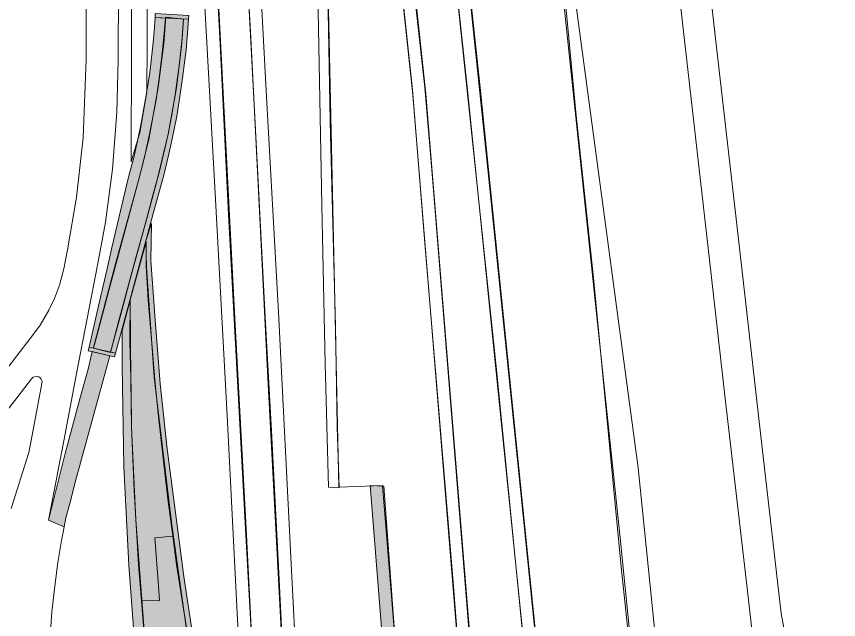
# Model space of a CAD drawing. Extents: x 2356431 to 2371438, y 6972864 to 6982525.
# Drawn here: x 2370554.09 to 2370582.77, y 6981711.79 to 6981732.84 of the extents above; entities that cross this region are included whole.
import ezdxf

# ---------------------------------------------------------------- set-up
doc = ezdxf.new("R2010")
doc.units = 0
doc.header["$LTSCALE"] = 5.6
for name, color, linetype, lineweight in [('10', 7, 'Continuous', 13), ('11', 7, 'Continuous', 13), ('12', 7, 'Continuous', 13), ('14', 7, 'Continuous', 13), ('9', 7, 'Continuous', 13)]:
    doc.layers.add(name, color=color, linetype=linetype, lineweight=lineweight)

msp = doc.modelspace()

# ---------------------------------------------------------------- hatches: boundary and pattern name
at = {"layer": '10'}
for points in [[(2370558.607, 6981725.004), (2370558.804, 6981725.616), (2370558.779, 6981724.327), (2370558.919, 6981722.404), (2370559.108, 6981720.013), (2370559.348, 6981717.747), (2370559.927, 6981713.295), (2370560.24, 6981711.223), (2370561.037, 6981705.881), (2370562.46, 6981696.428), (2370563.08, 6981692.3), (2370562.928, 6981692.222), (2370562.521, 6981694.757), (2370561.941, 6981698.783), (2370561.052, 6981704.493), (2370560.194, 6981710.204), (2370559.516, 6981715.095), (2370559.197, 6981717.707), (2370558.898, 6981720.246), (2370558.765, 6981722.092), (2370558.629, 6981724.092)], [(2370557.78, 6981721.875), (2370558.055, 6981722.935), (2370558.077, 6981720.159), (2370558.103, 6981718.511), (2370558.26, 6981715.258), (2370558.589, 6981710.8), (2370558.913, 6981706.829), (2370559.267, 6981702.669), (2370559.589, 6981698.551), (2370559.932, 6981694.482), (2370560.167, 6981691.551), (2370560.229, 6981690.821), (2370559.887, 6981690.638), (2370559.785, 6981691.925), (2370559.455, 6981695.955), (2370559.023, 6981701.162), (2370558.69, 6981705.151), (2370558.317, 6981709.633), (2370558.007, 6981713.696), (2370557.835, 6981717.117), (2370557.774, 6981720.618)], [(2370568.069, 6981694.914), (2370567.171, 6981707.129), (2370566.427, 6981716.467), (2370566.907, 6981716.442), (2370567.68, 6981705.834), (2370568.5, 6981695.212)]]:
    msp.add_hatch(color=256, dxfattribs=at).paths.add_polyline_path(points)
at = {"layer": '11'}
for points in [[(2370556.785, 6981721.287), (2370557.55, 6981724.204), (2370558.344, 6981727.119), (2370558.704, 6981728.541), (2370559.039, 6981730.354), (2370559.228, 6981731.899), (2370559.305, 6981732.81), (2370559.915, 6981732.74), (2370559.853, 6981731.798), (2370559.672, 6981730.347), (2370559.387, 6981728.726), (2370558.988, 6981727.086), (2370558.644, 6981725.793), (2370558.266, 6981724.458), (2370557.666, 6981722.227), (2370557.378, 6981721.117), (2370556.781, 6981721.263)], [(2370558.615, 6981724.972), (2370558.056, 6981722.953), (2370558.051, 6981721.498), (2370558.092, 6981719.799), (2370558.109, 6981718.52), (2370558.198, 6981716.291), (2370558.353, 6981713.704), (2370558.459, 6981712.449), (2370559.087, 6981712.457), (2370559.043, 6981712.974), (2370558.916, 6981714.648), (2370559.543, 6981714.699), (2370559.368, 6981716.005), (2370559.289, 6981716.698), (2370559.045, 6981718.867), (2370558.919, 6981720.16), (2370558.799, 6981721.58), (2370558.689, 6981722.937), (2370558.611, 6981724.137)], [(2370555.214, 6981715.266), (2370555.796, 6981717.585), (2370556.3, 6981719.497), (2370556.604, 6981720.578), (2370556.735, 6981721.145), (2370557.344, 6981720.997), (2370556.13, 6981716.545), (2370555.972, 6981715.919), (2370555.819, 6981715.341), (2370555.762, 6981715.024)], [(2370558.459, 6981712.449), (2370558.748, 6981708.785), (2370559.174, 6981703.709), (2370559.554, 6981699.174), (2370559.831, 6981695.751), (2370559.984, 6981693.891), (2370560.233, 6981690.817), (2370560.845, 6981691.133), (2370560.602, 6981694.037), (2370560.445, 6981696.021), (2370560.218, 6981698.73), (2370560.043, 6981700.916), (2370560.018, 6981701.155), (2370560.915, 6981701.229), (2370561.55, 6981701.265), (2370560.921, 6981705.554), (2370560.401, 6981708.833), (2370560.056, 6981711.302), (2370559.903, 6981712.239), (2370559.672, 6981713.716), (2370559.543, 6981714.699), (2370558.916, 6981714.648), (2370559.043, 6981712.974), (2370559.087, 6981712.457)]]:
    msp.add_hatch(color=256, dxfattribs=at).paths.add_polyline_path(points)
at = {"layer": '12'}
for points in [[(2370556.627, 6981721.299), (2370556.958, 6981722.741), (2370557.246, 6981723.988), (2370557.436, 6981724.822), (2370557.912, 6981726.845), (2370558.012, 6981727.272), (2370558.196, 6981727.967), (2370558.351, 6981728.664), (2370558.442, 6981729.12), (2370558.634, 6981730.164), (2370558.739, 6981730.88), (2370558.814, 6981731.499), (2370558.871, 6981732.051), (2370558.904, 6981732.466), (2370558.929, 6981732.806), (2370559.287, 6981732.782), (2370559.228, 6981732.122), (2370559.167, 6981731.455), (2370559.074, 6981730.688), (2370558.961, 6981729.929), (2370558.734, 6981728.727), (2370558.542, 6981727.885), (2370558.344, 6981727.119), (2370557.316, 6981723.27), (2370556.99, 6981722.047), (2370556.78, 6981721.264)], [(2370557.548, 6981721.086), (2370557.974, 6981722.668), (2370558.256, 6981723.71), (2370558.512, 6981724.661), (2370558.853, 6981725.915), (2370559.208, 6981727.216), (2370559.242, 6981727.347), (2370559.389, 6981727.936), (2370559.516, 6981728.515), (2370559.685, 6981729.361), (2370559.796, 6981730.044), (2370559.901, 6981730.768), (2370559.947, 6981731.137), (2370560.006, 6981731.664), (2370560.063, 6981732.266), (2370560.093, 6981732.74), (2370559.913, 6981732.75), (2370559.869, 6981732.073), (2370559.814, 6981731.546), (2370559.755, 6981731.028), (2370559.627, 6981730.105), (2370559.502, 6981729.349), (2370559.391, 6981728.789), (2370559.278, 6981728.273), (2370559.065, 6981727.394), (2370558.889, 6981726.727), (2370558.638, 6981725.799), (2370558.379, 6981724.862), (2370558.116, 6981723.893), (2370557.705, 6981722.356), (2370557.372, 6981721.127)], [(2370558.933, 6981732.942), (2370560.102, 6981732.875), (2370560.093, 6981732.74), (2370558.925, 6981732.807)], [(2370556.595, 6981721.168), (2370557.512, 6981720.956), (2370557.548, 6981721.086), (2370556.627, 6981721.299)]]:
    msp.add_hatch(color=256, dxfattribs=at).paths.add_polyline_path(points)

# ---------------------------------------------------------------- linework, layer by layer
at = {"layer": '10'}
for points in [[(2370576.681, 6981699.396), (2370575.148, 6981714.64), (2370573.199, 6981733.182), (2370572.465, 6981744.884), (2370572.156, 6981752.937), (2370571.694, 6981761.966), (2370571.423, 6981767.718), (2370571.061, 6981776.626), (2370571.402, 6981776.658), (2370571.733, 6981769.259), (2370572.068, 6981762.826), (2370572.537, 6981751.834), (2370573.139, 6981739.128), (2370573.549, 6981733.733), (2370575.78, 6981717.088), (2370577.519, 6981699.934)], [(2370560.781, 6981772.559), (2370561.23, 6981772.622), (2370561.865, 6981765.875), (2370562.636, 6981758.997), (2370563.512, 6981750.812), (2370564.862, 6981738.404), (2370564.938, 6981734.307), (2370565.04, 6981729.17), (2370565.215, 6981722.033), (2370565.284, 6981718.512), (2370565.347, 6981716.393), (2370564.981, 6981716.414), (2370564.862, 6981720.726), (2370564.747, 6981726.252), (2370564.597, 6981734.28), (2370564.516, 6981737.377), (2370563.576, 6981746.132), (2370562.521, 6981755.641), (2370562.279, 6981758.153), (2370560.945, 6981770.613)], [(2370560.143, 6981772.545), (2370560.518, 6981765.117), (2370560.958, 6981757.03), (2370561.484, 6981745.671), (2370562.255, 6981732.318), (2370562.859, 6981720.222), (2370563.478, 6981708.582), (2370563.935, 6981701.927), (2370564.422, 6981696.796), (2370564.758, 6981693.2), (2370565.211, 6981693.461), (2370564.717, 6981698.343), (2370564.291, 6981703.149), (2370563.894, 6981709.412), (2370563.646, 6981714.198), (2370563.228, 6981722.514), (2370562.805, 6981730.242), (2370562.05, 6981744.49), (2370561.312, 6981758.805), (2370560.887, 6981766.702), (2370560.573, 6981772.53)], [(2370573.613, 6981697.763), (2370573.001, 6981703.455), (2370570.267, 6981730.355), (2370568.693, 6981744.971), (2370572.493, 6981745.061), (2370572.525, 6981744.507), (2370572.988, 6981736.018), (2370573.618, 6981729.386), (2370574.22, 6981723.721), (2370575.181, 6981713.63), (2370576.696, 6981699.368)], [(2370568.517, 6981695.115), (2370567.957, 6981703.015), (2370566.86, 6981716.465), (2370565.341, 6981716.417), (2370565.081, 6981728.306), (2370565.007, 6981731.491), (2370564.859, 6981738.374), (2370567.007, 6981738.605), (2370567.918, 6981730.103), (2370570.11, 6981703.19), (2370570.605, 6981696.201)], [(2370560.445, 6981737.889), (2370560.874, 6981737.936), (2370561.201, 6981731.874), (2370561.493, 6981725.923), (2370562.091, 6981714.732), (2370562.679, 6981704.267), (2370563.189, 6981698.026), (2370563.724, 6981692.652), (2370563.315, 6981692.442), (2370562.945, 6981695.896), (2370562.518, 6981700.807), (2370562.301, 6981703.542), (2370561.999, 6981707.95), (2370561.797, 6981711.791), (2370561.441, 6981718.905), (2370561.037, 6981726.451), (2370560.616, 6981734.031)], [(2370558.607, 6981725.004), (2370558.804, 6981725.616), (2370558.779, 6981724.327), (2370558.919, 6981722.404), (2370559.108, 6981720.013), (2370559.348, 6981717.747), (2370559.927, 6981713.295), (2370560.24, 6981711.223), (2370561.037, 6981705.881), (2370562.46, 6981696.428), (2370563.08, 6981692.3), (2370562.928, 6981692.222), (2370562.521, 6981694.757), (2370561.941, 6981698.783), (2370561.052, 6981704.493), (2370560.194, 6981710.204), (2370559.516, 6981715.095), (2370559.197, 6981717.707), (2370558.898, 6981720.246), (2370558.765, 6981722.092), (2370558.629, 6981724.092)], [(2370557.78, 6981721.875), (2370558.055, 6981722.935), (2370558.077, 6981720.159), (2370558.103, 6981718.511), (2370558.26, 6981715.258), (2370558.589, 6981710.8), (2370558.913, 6981706.829), (2370559.267, 6981702.669), (2370559.589, 6981698.551), (2370559.932, 6981694.482), (2370560.167, 6981691.551), (2370560.229, 6981690.821), (2370559.887, 6981690.638), (2370559.785, 6981691.925), (2370559.455, 6981695.955), (2370559.023, 6981701.162), (2370558.69, 6981705.151), (2370558.317, 6981709.633), (2370558.007, 6981713.696), (2370557.835, 6981717.117), (2370557.774, 6981720.618)], [(2370568.069, 6981694.914), (2370567.171, 6981707.129), (2370566.427, 6981716.467), (2370566.907, 6981716.442), (2370567.68, 6981705.834), (2370568.5, 6981695.212)]]:
    msp.add_lwpolyline(points, close=True, dxfattribs=at)
for points in [[(2370561.1, 6981734.027), (2370561.706, 6981722.297), (2370562.108, 6981714.966), (2370562.283, 6981711.531), (2370562.45, 6981708.385), (2370562.656, 6981704.941), (2370562.865, 6981701.987), (2370563.128, 6981699.01), (2370563.33, 6981696.836), (2370563.622, 6981693.927), (2370563.758, 6981692.643), (2370564.767, 6981693.159), (2370564.382, 6981696.917), (2370564.189, 6981699.146), (2370563.984, 6981701.651), (2370563.822, 6981703.528), (2370563.684, 6981705.551), (2370563.5, 6981708.419), (2370563.365, 6981711.063), (2370563.245, 6981713.419), (2370562.992, 6981718.376), (2370562.771, 6981722.342), (2370562.422, 6981729.105), (2370561.924, 6981738.533)], [(2370569.369, 6981738.664), (2370570.536, 6981727.51), (2370571.919, 6981713.93), (2370573.271, 6981700.634), (2370573.597, 6981697.789), (2370573.175, 6981697.555), (2370572.501, 6981704.1), (2370571.894, 6981709.815), (2370570.835, 6981720.507), (2370570.12, 6981727.376), (2370569.25, 6981735.564)], [(2370567.782, 6981735.4), (2370568.331, 6981730.359), (2370568.596, 6981727.342), (2370569.502, 6981716.087), (2370570.151, 6981707.988), (2370570.758, 6981700.329), (2370571.019, 6981696.428), (2370570.621, 6981696.212), (2370570.439, 6981698.844), (2370570.144, 6981702.526), (2370569.308, 6981713.238), (2370568.338, 6981724.931), (2370567.91, 6981730.277), (2370567.331, 6981735.661)]]:
    msp.add_lwpolyline(points, dxfattribs=at)
at = {"layer": '11'}
msp.add_lwpolyline([(2370558.66, 6981734.67), (2370558.653, 6981731.9), (2370558.642, 6981730.204), (2370558.391, 6981728.783), (2370558.088, 6981727.763), (2370558.113, 6981735.681)], dxfattribs=at)
for points in [[(2370556.785, 6981721.287), (2370557.55, 6981724.204), (2370558.344, 6981727.119), (2370558.704, 6981728.541), (2370559.039, 6981730.354), (2370559.228, 6981731.899), (2370559.305, 6981732.81), (2370559.915, 6981732.74), (2370559.853, 6981731.798), (2370559.672, 6981730.347), (2370559.387, 6981728.726), (2370558.988, 6981727.086), (2370558.644, 6981725.793), (2370558.266, 6981724.458), (2370557.666, 6981722.227), (2370557.378, 6981721.117), (2370556.781, 6981721.263)], [(2370558.615, 6981724.972), (2370558.056, 6981722.953), (2370558.051, 6981721.498), (2370558.092, 6981719.799), (2370558.109, 6981718.52), (2370558.198, 6981716.291), (2370558.353, 6981713.704), (2370558.459, 6981712.449), (2370559.087, 6981712.457), (2370559.043, 6981712.974), (2370558.916, 6981714.648), (2370559.543, 6981714.699), (2370559.368, 6981716.005), (2370559.289, 6981716.698), (2370559.045, 6981718.867), (2370558.919, 6981720.16), (2370558.799, 6981721.58), (2370558.689, 6981722.937), (2370558.611, 6981724.137)], [(2370555.214, 6981715.266), (2370555.796, 6981717.585), (2370556.3, 6981719.497), (2370556.604, 6981720.578), (2370556.735, 6981721.145), (2370557.344, 6981720.997), (2370556.13, 6981716.545), (2370555.972, 6981715.919), (2370555.819, 6981715.341), (2370555.762, 6981715.024)], [(2370558.459, 6981712.449), (2370558.748, 6981708.785), (2370559.174, 6981703.709), (2370559.554, 6981699.174), (2370559.831, 6981695.751), (2370559.984, 6981693.891), (2370560.233, 6981690.817), (2370560.845, 6981691.133), (2370560.602, 6981694.037), (2370560.445, 6981696.021), (2370560.218, 6981698.73), (2370560.043, 6981700.916), (2370560.018, 6981701.155), (2370560.915, 6981701.229), (2370561.55, 6981701.265), (2370560.921, 6981705.554), (2370560.401, 6981708.833), (2370560.056, 6981711.302), (2370559.903, 6981712.239), (2370559.672, 6981713.716), (2370559.543, 6981714.699), (2370558.916, 6981714.648), (2370559.043, 6981712.974), (2370559.087, 6981712.457)]]:
    msp.add_lwpolyline(points, close=True, dxfattribs=at)
at = {"layer": '12'}
for points in [[(2370556.627, 6981721.299), (2370556.958, 6981722.741), (2370557.246, 6981723.988), (2370557.436, 6981724.822), (2370557.912, 6981726.845), (2370558.012, 6981727.272), (2370558.196, 6981727.967), (2370558.351, 6981728.664), (2370558.442, 6981729.12), (2370558.634, 6981730.164), (2370558.739, 6981730.88), (2370558.814, 6981731.499), (2370558.871, 6981732.051), (2370558.904, 6981732.466), (2370558.929, 6981732.806), (2370559.287, 6981732.782), (2370559.228, 6981732.122), (2370559.167, 6981731.455), (2370559.074, 6981730.688), (2370558.961, 6981729.929), (2370558.734, 6981728.727), (2370558.542, 6981727.885), (2370558.344, 6981727.119), (2370557.316, 6981723.27), (2370556.99, 6981722.047), (2370556.78, 6981721.264)], [(2370557.548, 6981721.086), (2370557.974, 6981722.668), (2370558.256, 6981723.71), (2370558.512, 6981724.661), (2370558.853, 6981725.915), (2370559.208, 6981727.216), (2370559.242, 6981727.347), (2370559.389, 6981727.936), (2370559.516, 6981728.515), (2370559.685, 6981729.361), (2370559.796, 6981730.044), (2370559.901, 6981730.768), (2370559.947, 6981731.137), (2370560.006, 6981731.664), (2370560.063, 6981732.266), (2370560.093, 6981732.74), (2370559.913, 6981732.75), (2370559.869, 6981732.073), (2370559.814, 6981731.546), (2370559.755, 6981731.028), (2370559.627, 6981730.105), (2370559.502, 6981729.349), (2370559.391, 6981728.789), (2370559.278, 6981728.273), (2370559.065, 6981727.394), (2370558.889, 6981726.727), (2370558.638, 6981725.799), (2370558.379, 6981724.862), (2370558.116, 6981723.893), (2370557.705, 6981722.356), (2370557.372, 6981721.127)], [(2370558.933, 6981732.942), (2370560.102, 6981732.875), (2370560.093, 6981732.74), (2370558.925, 6981732.807)], [(2370556.595, 6981721.168), (2370557.512, 6981720.956), (2370557.548, 6981721.086), (2370556.627, 6981721.299)]]:
    msp.add_lwpolyline(points, close=True, dxfattribs=at)
at = {"layer": '14'}
msp.add_lwpolyline([(2370571.022, 6981696.416), (2370570.559, 6981703.227), (2370568.367, 6981730.138), (2370567.123, 6981741.791), (2370565.708, 6981755.555), (2370564.044, 6981770.426), (2370561.906, 6981793.702), (2370560.729, 6981804.242), (2370560.144, 6981808.659), (2370559.504, 6981813.173), (2370558.355, 6981819.726), (2370556.826, 6981827.398), (2370558.272, 6981827.719), (2370558.827, 6981824.821), (2370559.846, 6981819.583), (2370560.611, 6981815.282), (2370561.145, 6981811.713), (2370561.943, 6981806.817), (2370562.602, 6981801.45), (2370563.362, 6981793.836), (2370565.307, 6981772.58), (2370569.824, 6981730.271), (2370572.553, 6981703.409), (2370573.185, 6981697.541)], close=True, dxfattribs=at)
at = {"layer": '9'}
for points in [[(2370577.252, 6981733.228), (2370578.264, 6981724.343), (2370578.808, 6981719.506), (2370579.582, 6981712.893), (2370580.182, 6981707.544), (2370582.766, 6981707.909), (2370582.39, 6981708.317), (2370581.982, 6981708.816), (2370581.576, 6981709.469), (2370581.319, 6981710.003), (2370581.07, 6981710.628), (2370580.924, 6981711.137), (2370580.77, 6981712.004), (2370580.1, 6981717.79), (2370579.317, 6981724.656), (2370578.475, 6981732.066), (2370577.671, 6981739.201)], [(2370555.249, 6981710.871), (2370555.327, 6981712.063), (2370555.414, 6981712.862), (2370555.536, 6981713.786), (2370555.657, 6981714.485), (2370555.762, 6981715.024), (2370555.214, 6981715.266), (2370555.746, 6981718.024), (2370556.204, 6981720.433), (2370556.916, 6981724.163), (2370557.195, 6981725.654), (2370557.443, 6981727.504), (2370557.59, 6981729.501), (2370557.643, 6981731.316), (2370557.669, 6981736.451)], [(2370556.528, 6981733.274), (2370556.519, 6981731.346), (2370556.415, 6981728.608), (2370556.191, 6981726.528), (2370555.875, 6981724.691), (2370555.743, 6981724.032), (2370555.595, 6981723.461), (2370555.422, 6981722.996), (2370555.225, 6981722.585), (2370554.915, 6981722.065), (2370554.691, 6981721.756), (2370552.162, 6981718.484)], [(2370550.877, 6981715.341), (2370554.623, 6981720.196), (2370554.677, 6981720.253), (2370554.777, 6981720.275), (2370554.876, 6981720.259), (2370554.917, 6981720.223), (2370554.95, 6981720.182), (2370554.986, 6981720.113), (2370554.982, 6981720.033), (2370554.682, 6981718.474), (2370554.519, 6981717.618), (2370553.911, 6981715.668)]]:
    msp.add_lwpolyline(points, dxfattribs=at)

doc.saveas('drawing.dxf')
